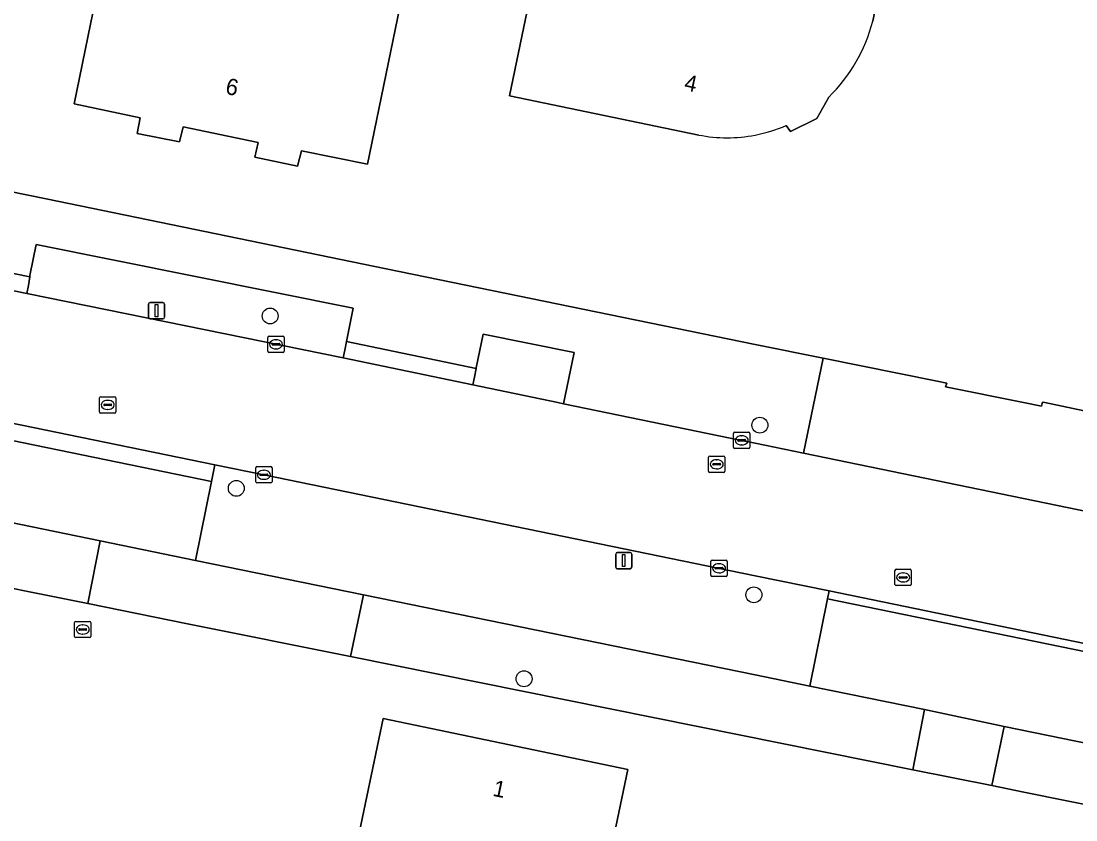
# Model space of a CAD drawing. Extents: x 157692 to 159674, y 381452 to 383291.
# Drawn here: x 158454.9 to 158519.7, y 382474.4 to 382523.4 of the extents above; entities that cross this region are included whole.
import ezdxf

# ---------------------------------------------------------------- set-up
doc = ezdxf.new("R2010")
doc.units = 0
for name, color, linetype in [('IMGEO_Berm_groen', 7, 'Continuous'), ('IMGEO_Boom', 7, 'Continuous'), ('IMGEO_Erf', 7, 'Continuous'), ('IMGEO_Groenvoorziening', 7, 'Continuous'), ('IMGEO_Kolk', 7, 'Continuous'), ('IMGEO_Lichtmast', 7, 'Continuous'), ('IMGEO_Pand', 7, 'Continuous'), ('IMGEO_Pand_nummerreeks', 7, 'Continuous'), ('IMGEO_Rijbaan_lokaal_gesloten', 7, 'Continuous'), ('IMGEO_Rijbaan_lokaal_open', 7, 'Continuous'), ('IMGEO_Rioolput', 7, 'Continuous'), ('IMGEO_Voetpad_open', 7, 'Continuous')]:
    doc.layers.add(name, color=color, linetype=linetype)

msp = doc.modelspace()

# ---------------------------------------------------------------- linework, layer by layer
at = {"layer": 'IMGEO_Berm_groen'}
for points in [[(158455.821, 382509.707), (158455.43, 382507.817), (158455.416, 382507.727), (158455.334, 382507.192), (158455.234, 382506.703), (158474.679, 382502.741), (158474.78, 382503.23), (158474.879, 382503.762), (158475.285, 382505.806)], [(158488.872, 382503.084), (158483.285, 382504.213), (158482.858, 382502.138), (158482.851, 382502.102), (158482.743, 382501.572), (158482.642, 382501.083), (158487.88, 382500), (158488.214, 382499.931)]]:
    msp.add_lwpolyline(points, close=True, dxfattribs=at)
at = {"layer": 'IMGEO_Boom'}
for centre in [(158470.195, 382505.321), (158500.291, 382498.615), (158468.112, 382494.731), (158499.922, 382488.189), (158485.798, 382483.033)]:
    msp.add_circle(centre, 0.489, dxfattribs=at)
at = {"layer": 'IMGEO_Erf'}
for points in [[(158448.261, 382514.179), (158456.419, 382512.52), (158477.322, 382508.223), (158500, 382503.578), (158504.177, 382502.734), (158511.183, 382501.319), (158511.782, 382501.198), (158511.701, 382500.966), (158516.501, 382500), (158517.59, 382499.781), (158517.653, 382500.03), (158517.794, 382500), (158525.15, 382498.448), (158530.069, 382497.411), (158573.194, 382488.57), (158573.771, 382488.744), (158582.974, 382491.52), (158584.424, 382498.452), (158584.741, 382500), (158605.785, 382602.291), (158607.565, 382610.759), (158618.747, 382665.89)], [(158496.536, 382516.439), (158484.902, 382518.844), (158488.065, 382534.048), (158486.88, 382534.3), (158487.882, 382539.199), (158487.982, 382539.686), (158490.605, 382539.134), (158494.93, 382559.926)], [(158494.93, 382559.926), (158500, 382558.899), (158513.911, 382556.08), (158509.611, 382535.086), (158508.228, 382528.336), (158507.718, 382525.844), (158507.225, 382523.437)], [(158504.523, 382518.755), (158503.789, 382517.458), (158502.165, 382516.651), (158501.91, 382517.028)], [(158551.807, 382338.849), (158552.915, 382344.297), (158553.891, 382349.094), (158567.581, 382415.871), (158577.178, 382462.682), (158570.176, 382468.831), (158556.118, 382471.739), (158555.348, 382468.252), (158516.523, 382476.068), (158514.539, 382476.468), (158509.694, 382477.443), (158475.129, 382484.401), (158465.109, 382486.418), (158458.989, 382487.647), (158450.596, 382489.334)]]:
    msp.add_lwpolyline(points, dxfattribs=at)
for points in [[(158480.037, 382577.044), (158490.43, 382574.914), (158482.672, 382537.11), (158481.667, 382532.212), (158479.86, 382532.568), (158476.167, 382514.651), (158472.114, 382515.47), (158471.879, 382514.52), (158469.259, 382515.069), (158469.458, 382515.974), (158464.841, 382516.939), (158464.629, 382516.014), (158462.015, 382516.537), (158462.204, 382517.498), (158458.151, 382518.356), (158459.158, 382523.254), (158461.857, 382536.374), (158471.337, 382534.44)], [(158465.782, 382426.403), (158477.131, 382480.602), (158492.176, 382477.452), (158480.827, 382423.253)]]:
    msp.add_lwpolyline(points, close=True, dxfattribs=at)
for centre, radius, start, end in [((158497.475, 382525.943), 10.067, 314.43633, 345.58486), ((158498.29, 382525.329), 9.056, 280.88214, 293.55926), ((158498.276, 382525.363), 9.092, 258.96826, 280.9325)]:
    msp.add_arc(centre, radius, start, end, dxfattribs=at)
at = {"layer": 'IMGEO_Groenvoorziening'}
for points in [[(158465.6, 382490.308), (158459.754, 382491.504), (158458.989, 382487.647), (158465.109, 382486.418), (158475.129, 382484.401), (158475.924, 382488.196)], [(158509.694, 382477.443), (158510.402, 382481.142), (158503.358, 382482.583), (158500, 382483.27), (158475.924, 382488.196), (158475.129, 382484.401)], [(158522.409, 382478.641), (158515.315, 382480.093), (158514.539, 382476.468), (158516.523, 382476.068), (158555.348, 382468.252), (158556.118, 382471.739), (158555.074, 382472), (158554.407, 382468.755), (158550.859, 382469.456), (158551.505, 382472.707), (158550.055, 382472.983)]]:
    msp.add_lwpolyline(points, close=True, dxfattribs=at)
at = {"layer": 'IMGEO_Kolk'}
for p, q in [((158470.051, 382503.154), (158470.051, 382504.006)), ((158470.126, 382504.08), (158470.978, 382504.08)), ((158471.052, 382504.006), (158471.052, 382503.154)), ((158470.31, 382503.574), (158470.31, 382503.586)), ((158470.748, 382503.537), (158470.35, 382503.537)), ((158470.353, 382503.623), (158470.751, 382503.623)), ((158470.539, 382503.86), (158470.564, 382503.86)), ((158470.794, 382503.586), (158470.794, 382503.574)), ((158470.978, 382503.08), (158470.126, 382503.08)), ((158470.562, 382503.3), (158470.537, 382503.3)), ((158498.747, 382498.181), (158499.599, 382498.181)), ((158498.672, 382497.255), (158498.672, 382498.107)), ((158498.931, 382497.675), (158498.931, 382497.687)), ((158499.369, 382497.638), (158498.971, 382497.638)), ((158498.974, 382497.724), (158499.372, 382497.724)), ((158499.16, 382497.961), (158499.185, 382497.961)), ((158499.415, 382497.687), (158499.415, 382497.675)), ((158499.673, 382498.107), (158499.673, 382497.255)), ((158499.599, 382497.181), (158498.747, 382497.181)), ((158499.183, 382497.401), (158499.158, 382497.401)), ((158469.306, 382495.139), (158469.306, 382495.991)), ((158469.381, 382496.065), (158470.233, 382496.065)), ((158469.565, 382495.559), (158469.565, 382495.571)), ((158469.608, 382495.608), (158470.006, 382495.608)), ((158469.794, 382495.845), (158469.819, 382495.845)), ((158470.049, 382495.571), (158470.049, 382495.559)), ((158470.307, 382495.991), (158470.307, 382495.139)), ((158470.233, 382495.065), (158469.381, 382495.065)), ((158470.003, 382495.522), (158469.605, 382495.522)), ((158469.817, 382495.285), (158469.792, 382495.285)), ((158497.284, 382489.395), (158497.284, 382490.247)), ((158497.359, 382490.321), (158498.211, 382490.321)), ((158497.543, 382489.815), (158497.543, 382489.827)), ((158497.981, 382489.778), (158497.583, 382489.778)), ((158497.586, 382489.864), (158497.984, 382489.864)), ((158497.772, 382490.101), (158497.797, 382490.101)), ((158498.027, 382489.827), (158498.027, 382489.815)), ((158498.285, 382490.247), (158498.285, 382489.395)), ((158498.211, 382489.321), (158497.359, 382489.321)), ((158497.795, 382489.541), (158497.77, 382489.541)), ((158458.247, 382486.56), (158459.099, 382486.56)), ((158458.172, 382485.634), (158458.172, 382486.486)), ((158458.431, 382486.054), (158458.431, 382486.066)), ((158458.869, 382486.017), (158458.471, 382486.017)), ((158458.474, 382486.103), (158458.872, 382486.103)), ((158458.66, 382486.34), (158458.685, 382486.34)), ((158458.915, 382486.066), (158458.915, 382486.054)), ((158459.173, 382486.486), (158459.173, 382485.634)), ((158459.099, 382485.56), (158458.247, 382485.56)), ((158458.683, 382485.78), (158458.658, 382485.78))]:
    msp.add_line(p, q, dxfattribs=at)
for points in [[(158470.051, 382503.154), (158470.051, 382504.006)], [(158470.126, 382504.08), (158470.978, 382504.08)], [(158471.052, 382504.006), (158471.052, 382503.154)], [(158470.978, 382503.08), (158470.126, 382503.08)], [(158498.747, 382498.181), (158499.599, 382498.181)], [(158498.672, 382497.255), (158498.672, 382498.107)], [(158499.673, 382498.107), (158499.673, 382497.255)], [(158499.599, 382497.181), (158498.747, 382497.181)], [(158469.306, 382495.139), (158469.306, 382495.991)], [(158469.381, 382496.065), (158470.233, 382496.065)], [(158470.307, 382495.991), (158470.307, 382495.139)], [(158470.233, 382495.065), (158469.381, 382495.065)], [(158497.284, 382489.395), (158497.284, 382490.247)], [(158497.359, 382490.321), (158498.211, 382490.321)], [(158498.285, 382490.247), (158498.285, 382489.395)], [(158498.211, 382489.321), (158497.359, 382489.321)], [(158458.247, 382486.56), (158459.099, 382486.56)], [(158458.172, 382485.634), (158458.172, 382486.486)], [(158459.173, 382486.486), (158459.173, 382485.634)], [(158459.099, 382485.56), (158458.247, 382485.56)]]:
    msp.add_lwpolyline(points, dxfattribs=at)
for centre, radius, start, end in [((158470.128, 382504.004), 0.0765, 91.55205, 178.44795), ((158470.128, 382504.004), 0.0765, 91.55205, 178.44795), ((158470.976, 382504.004), 0.0765, 1.55205, 88.44795), ((158470.976, 382504.004), 0.0765, 1.55205, 88.44795), ((158470.35, 382503.583), 0.0403, 85.87752, 175.75265), ((158470.347, 382503.573), 0.0366, 178.93798, 274.71019), ((158470.751, 382503.58), 0.043, 264.86636, 352.45326), ((158470.755, 382503.585), 0.0386, 1.73085, 96.63898), ((158470.128, 382503.156), 0.0765, 181.55205, 268.44795), ((158470.128, 382503.156), 0.0765, 181.55205, 268.44795), ((158470.976, 382503.156), 0.0765, 271.55205, 358.44795), ((158470.976, 382503.156), 0.0765, 271.55205, 358.44795), ((158498.749, 382498.105), 0.0765, 91.55205, 178.44795), ((158498.749, 382498.105), 0.0765, 91.55205, 178.44795), ((158499.597, 382498.105), 0.0765, 1.55205, 88.44795), ((158499.597, 382498.105), 0.0765, 1.55205, 88.44795), ((158498.971, 382497.684), 0.0403, 85.87752, 175.75265), ((158498.968, 382497.674), 0.0366, 178.93798, 274.71019), ((158499.372, 382497.681), 0.043, 264.86636, 352.45326), ((158499.376, 382497.686), 0.0386, 1.73085, 96.63898), ((158498.749, 382497.257), 0.0765, 181.55205, 268.44795), ((158498.749, 382497.257), 0.0765, 181.55205, 268.44795), ((158499.597, 382497.257), 0.0765, 271.55205, 358.44795), ((158499.597, 382497.257), 0.0765, 271.55205, 358.44795), ((158469.383, 382495.989), 0.0765, 91.55205, 178.44795), ((158469.383, 382495.989), 0.0765, 91.55205, 178.44795), ((158469.605, 382495.568), 0.0403, 85.87752, 175.75265), ((158470.01, 382495.57), 0.0386, 1.73085, 96.63898), ((158470.231, 382495.989), 0.0765, 1.55205, 88.44795), ((158470.231, 382495.989), 0.0765, 1.55205, 88.44795), ((158469.383, 382495.141), 0.0765, 181.55205, 268.44795), ((158469.383, 382495.141), 0.0765, 181.55205, 268.44795), ((158469.602, 382495.558), 0.0366, 178.93798, 274.71019), ((158470.006, 382495.565), 0.043, 264.86636, 352.45326), ((158470.231, 382495.141), 0.0765, 271.55205, 358.44795), ((158470.231, 382495.141), 0.0765, 271.55205, 358.44795), ((158497.361, 382490.245), 0.0765, 91.55205, 178.44795), ((158497.361, 382490.245), 0.0765, 91.55205, 178.44795), ((158497.583, 382489.824), 0.0403, 85.87752, 175.75265), ((158497.58, 382489.814), 0.0366, 178.93798, 274.71019), ((158497.984, 382489.821), 0.043, 264.86636, 352.45326), ((158497.988, 382489.826), 0.0386, 1.73085, 96.63898), ((158498.209, 382490.245), 0.0765, 1.55205, 88.44795), ((158498.209, 382490.245), 0.0765, 1.55205, 88.44795), ((158497.361, 382489.397), 0.0765, 181.55205, 268.44795), ((158497.361, 382489.397), 0.0765, 181.55205, 268.44795), ((158498.209, 382489.397), 0.0765, 271.55205, 358.44795), ((158498.209, 382489.397), 0.0765, 271.55205, 358.44795), ((158458.249, 382486.484), 0.0765, 91.55205, 178.44795), ((158458.249, 382486.484), 0.0765, 91.55205, 178.44795), ((158459.097, 382486.484), 0.0765, 1.55205, 88.44795), ((158459.097, 382486.484), 0.0765, 1.55205, 88.44795), ((158458.471, 382486.063), 0.0403, 85.87752, 175.75265), ((158458.468, 382486.053), 0.0366, 178.93798, 274.71019), ((158458.872, 382486.06), 0.043, 264.86636, 352.45326), ((158458.876, 382486.065), 0.0386, 1.73085, 96.63898), ((158458.249, 382485.636), 0.0765, 181.55205, 268.44795), ((158458.249, 382485.636), 0.0765, 181.55205, 268.44795), ((158459.097, 382485.636), 0.0765, 271.55205, 358.44795), ((158459.097, 382485.636), 0.0765, 271.55205, 358.44795)]:
    msp.add_arc(centre, radius, start, end, dxfattribs=at)
for centre, major_axis, ratio, start_param, end_param in [((158470.538, 382503.58), (-0.387, 0.002), 0.722429, 4.712389, 7.853982), ((158470.563, 382503.58), (-0.39, 0.002), 0.717154, 1.570796, 4.712389), ((158499.159, 382497.681), (-0.387, 0.002), 0.722429, 4.712389, 7.853982), ((158499.184, 382497.681), (-0.39, 0.002), 0.717154, 1.570796, 4.712389), ((158469.793, 382495.565), (-0.387, 0.002), 0.722429, 4.712389, 7.853982), ((158469.818, 382495.565), (-0.39, 0.002), 0.717154, 1.570796, 4.712389), ((158497.771, 382489.821), (-0.387, 0.002), 0.722429, 4.712389, 7.853982), ((158497.796, 382489.821), (-0.39, 0.002), 0.717154, 1.570796, 4.712389), ((158458.659, 382486.06), (-0.387, 0.002), 0.722429, 4.712389, 7.853982), ((158458.684, 382486.06), (-0.39, 0.002), 0.717154, 1.570796, 4.712389)]:
    msp.add_ellipse(centre, major_axis=major_axis, ratio=ratio, start_param=start_param, end_param=end_param, dxfattribs=at)
at = {"layer": 'IMGEO_Lichtmast'}
for p, q in [((158462.715, 382505.246), (158462.715, 382506.046)), ((158462.715, 382506.046), (158462.715, 382505.246)), ((158462.815, 382506.146), (158463.605, 382506.146)), ((158463.605, 382506.146), (158462.815, 382506.146)), ((158463.705, 382506.046), (158463.705, 382505.246)), ((158463.705, 382505.246), (158463.705, 382506.046)), ((158463.605, 382505.146), (158462.815, 382505.146)), ((158462.815, 382505.146), (158463.605, 382505.146)), ((158491.43, 382489.896), (158491.43, 382490.696)), ((158491.43, 382490.696), (158491.43, 382489.896)), ((158491.53, 382490.796), (158492.32, 382490.796)), ((158492.32, 382490.796), (158491.53, 382490.796)), ((158492.42, 382490.696), (158492.42, 382489.896)), ((158492.42, 382489.896), (158492.42, 382490.696)), ((158492.32, 382489.796), (158491.53, 382489.796)), ((158491.53, 382489.796), (158492.32, 382489.796))]:
    msp.add_line(p, q, dxfattribs=at)
for points in [[(158463.135, 382506.021), (158463.285, 382506.021), (158463.285, 382505.271), (158463.135, 382505.271), (158463.135, 382506.021)], [(158491.85, 382490.671), (158492, 382490.671), (158492, 382489.921), (158491.85, 382489.921), (158491.85, 382490.671)]]:
    msp.add_lwpolyline(points, dxfattribs=at)
for centre, start, end in [((158462.815, 382506.046), 90, 180), ((158462.815, 382506.046), 90, 180), ((158463.605, 382506.046), 0, 90), ((158463.605, 382506.046), 360, 90), ((158462.815, 382505.246), 180, 270), ((158462.815, 382505.246), 180, 270), ((158463.605, 382505.246), 270, 0), ((158463.605, 382505.246), 270, 0), ((158491.53, 382490.696), 90, 180), ((158491.53, 382490.696), 90, 180), ((158492.32, 382490.696), 0, 90), ((158492.32, 382490.696), 360, 90), ((158491.53, 382489.896), 180, 270), ((158491.53, 382489.896), 180, 270), ((158492.32, 382489.896), 270, 0), ((158492.32, 382489.896), 270, 0)]:
    msp.add_arc(centre, 0.1, start, end, dxfattribs=at)
at = {"layer": 'IMGEO_Pand'}
for points in [[(158464.629, 382516.014), (158464.841, 382516.939), (158469.458, 382515.974), (158469.259, 382515.069), (158471.879, 382514.52), (158472.114, 382515.47), (158476.167, 382514.651), (158479.86, 382532.568), (158481.667, 382532.212), (158482.672, 382537.11), (158490.43, 382574.914), (158480.037, 382577.044), (158471.337, 382534.44), (158461.857, 382536.374), (158459.158, 382523.254), (158458.151, 382518.356), (158462.204, 382517.498), (158462.015, 382516.537)], [(158480.827, 382423.253), (158492.176, 382477.452), (158477.131, 382480.602), (158465.782, 382426.403)]]:
    msp.add_lwpolyline(points, close=True, dxfattribs=at)
for points in [[(158507.225, 382523.437), (158507.718, 382525.844), (158508.228, 382528.336), (158509.611, 382535.086), (158513.911, 382556.08), (158500, 382558.899), (158494.93, 382559.926), (158490.605, 382539.134), (158487.982, 382539.686), (158487.882, 382539.199), (158486.88, 382534.3), (158488.065, 382534.048), (158484.902, 382518.844), (158496.536, 382516.439)], [(158501.91, 382517.028), (158502.165, 382516.651), (158503.789, 382517.458), (158504.523, 382518.755)]]:
    msp.add_lwpolyline(points, dxfattribs=at)
for centre, radius, start, end in [((158497.475, 382525.943), 10.067, 314.43633, 345.58486), ((158498.29, 382525.329), 9.056, 280.88214, 293.55926), ((158498.276, 382525.363), 9.092, 258.96826, 280.9325)]:
    msp.add_arc(centre, radius, start, end, dxfattribs=at)
at = {"layer": 'IMGEO_Rijbaan_lokaal_gesloten'}
for points in [[(158455.234, 382506.703), (158447.039, 382508.382)], [(158572.578, 382482.741), (158570.719, 382483.066), (158568.557, 382483.447), (158547.999, 382487.708), (158532.792, 382490.783), (158531.981, 382490.935), (158525.859, 382492.178), (158523.951, 382492.571), (158502.982, 382496.89), (158500, 382497.508), (158499.169, 382497.68), (158488.214, 382499.931), (158487.88, 382500), (158482.642, 382501.083), (158474.679, 382502.741), (158455.234, 382506.703)], [(158448.135, 382500), (158466.8, 382496.177), (158469.803, 382495.566), (158500, 382489.365), (158504.554, 382488.43), (158523.629, 382484.512), (158523.85, 382484.455), (158545.857, 382479.929), (158554.921, 382478.043), (158556.64, 382477.676), (158567.933, 382475.372), (158569.195, 382475.081)]]:
    msp.add_lwpolyline(points, dxfattribs=at)
at = {"layer": 'IMGEO_Rijbaan_lokaal_open'}
for points in [[(158502.982, 382496.89), (158523.951, 382492.571), (158525.15, 382498.448), (158517.794, 382500), (158517.653, 382500.03), (158517.59, 382499.781), (158516.501, 382500), (158511.701, 382500.966), (158511.782, 382501.198), (158511.183, 382501.319), (158504.177, 382502.734)], [(158458.989, 382487.647), (158459.754, 382491.504), (158451.367, 382493.22), (158450.596, 382489.334)], [(158523.51, 382484.027), (158504.454, 382487.941), (158503.358, 382482.583), (158510.402, 382481.142), (158515.315, 382480.093), (158522.409, 382478.641)], [(158504.454, 382487.941), (158523.51, 382484.027), (158523.529, 382484.023), (158523.629, 382484.512), (158504.554, 382488.43)], [(158515.315, 382480.093), (158510.402, 382481.142), (158509.694, 382477.443), (158514.539, 382476.468)]]:
    msp.add_lwpolyline(points, close=True, dxfattribs=at)
at = {"layer": 'IMGEO_Rioolput'}
for p, q in [((158459.707, 382499.433), (158459.707, 382500.285)), ((158459.782, 382500.359), (158460.634, 382500.359)), ((158460.195, 382500.139), (158460.22, 382500.139)), ((158460.708, 382500.285), (158460.708, 382499.433)), ((158459.966, 382499.853), (158459.966, 382499.865)), ((158460.404, 382499.816), (158460.006, 382499.816)), ((158460.009, 382499.902), (158460.407, 382499.902)), ((158460.218, 382499.579), (158460.193, 382499.579)), ((158460.45, 382499.865), (158460.45, 382499.853)), ((158460.634, 382499.359), (158459.782, 382499.359)), ((158497.137, 382495.785), (158497.137, 382496.637)), ((158497.212, 382496.711), (158498.064, 382496.711)), ((158497.396, 382496.205), (158497.396, 382496.217)), ((158497.439, 382496.254), (158497.837, 382496.254)), ((158497.625, 382496.491), (158497.65, 382496.491)), ((158497.88, 382496.217), (158497.88, 382496.205)), ((158498.138, 382496.637), (158498.138, 382495.785)), ((158498.064, 382495.711), (158497.212, 382495.711)), ((158497.834, 382496.168), (158497.436, 382496.168)), ((158497.648, 382495.931), (158497.623, 382495.931)), ((158508.67, 382489.76), (158509.522, 382489.76)), ((158508.595, 382488.834), (158508.595, 382489.686)), ((158508.854, 382489.254), (158508.854, 382489.266)), ((158509.292, 382489.217), (158508.894, 382489.217)), ((158508.897, 382489.303), (158509.295, 382489.303)), ((158509.083, 382489.54), (158509.108, 382489.54)), ((158509.338, 382489.266), (158509.338, 382489.254)), ((158509.596, 382489.686), (158509.596, 382488.834)), ((158509.522, 382488.76), (158508.67, 382488.76)), ((158509.106, 382488.98), (158509.081, 382488.98))]:
    msp.add_line(p, q, dxfattribs=at)
for points in [[(158459.707, 382499.433), (158459.707, 382500.285)], [(158459.782, 382500.359), (158460.634, 382500.359)], [(158460.708, 382500.285), (158460.708, 382499.433)], [(158460.634, 382499.359), (158459.782, 382499.359)], [(158497.137, 382495.785), (158497.137, 382496.637)], [(158497.212, 382496.711), (158498.064, 382496.711)], [(158498.138, 382496.637), (158498.138, 382495.785)], [(158498.064, 382495.711), (158497.212, 382495.711)], [(158508.67, 382489.76), (158509.522, 382489.76)], [(158508.595, 382488.834), (158508.595, 382489.686)], [(158509.596, 382489.686), (158509.596, 382488.834)], [(158509.522, 382488.76), (158508.67, 382488.76)]]:
    msp.add_lwpolyline(points, dxfattribs=at)
for centre, radius, start, end in [((158459.784, 382500.283), 0.0765, 91.55205, 178.44795), ((158459.784, 382500.283), 0.0765, 91.55205, 178.44795), ((158460.632, 382500.283), 0.0765, 1.55205, 88.44795), ((158460.632, 382500.283), 0.0765, 1.55205, 88.44795), ((158460.006, 382499.862), 0.0403, 85.87752, 175.75265), ((158460.003, 382499.852), 0.0366, 178.93798, 274.71019), ((158460.407, 382499.859), 0.043, 264.86636, 352.45326), ((158460.411, 382499.864), 0.0386, 1.73085, 96.63898), ((158459.784, 382499.435), 0.0765, 181.55205, 268.44795), ((158459.784, 382499.435), 0.0765, 181.55205, 268.44795), ((158460.632, 382499.435), 0.0765, 271.55205, 358.44795), ((158460.632, 382499.435), 0.0765, 271.55205, 358.44795), ((158497.214, 382496.635), 0.0765, 91.55205, 178.44795), ((158497.214, 382496.635), 0.0765, 91.55205, 178.44795), ((158497.436, 382496.214), 0.0403, 85.87752, 175.75265), ((158497.841, 382496.216), 0.0386, 1.73085, 96.63898), ((158498.062, 382496.635), 0.0765, 1.55205, 88.44795), ((158498.062, 382496.635), 0.0765, 1.55205, 88.44795), ((158497.214, 382495.787), 0.0765, 181.55205, 268.44795), ((158497.214, 382495.787), 0.0765, 181.55205, 268.44795), ((158497.433, 382496.204), 0.0366, 178.93798, 274.71019), ((158497.837, 382496.211), 0.043, 264.86636, 352.45326), ((158498.062, 382495.787), 0.0765, 271.55205, 358.44795), ((158498.062, 382495.787), 0.0765, 271.55205, 358.44795), ((158508.672, 382489.684), 0.0765, 91.55205, 178.44795), ((158508.672, 382489.684), 0.0765, 91.55205, 178.44795), ((158509.52, 382489.684), 0.0765, 1.55205, 88.44795), ((158509.52, 382489.684), 0.0765, 1.55205, 88.44795), ((158508.894, 382489.263), 0.0403, 85.87752, 175.75265), ((158508.891, 382489.253), 0.0366, 178.93798, 274.71019), ((158509.295, 382489.26), 0.043, 264.86636, 352.45326), ((158509.299, 382489.265), 0.0386, 1.73085, 96.63898), ((158508.672, 382488.836), 0.0765, 181.55205, 268.44795), ((158508.672, 382488.836), 0.0765, 181.55205, 268.44795), ((158509.52, 382488.836), 0.0765, 271.55205, 358.44795), ((158509.52, 382488.836), 0.0765, 271.55205, 358.44795)]:
    msp.add_arc(centre, radius, start, end, dxfattribs=at)
for centre, major_axis, ratio, start_param, end_param in [((158460.194, 382499.859), (-0.387, 0.002), 0.722429, 4.712389, 7.853982), ((158460.219, 382499.859), (-0.39, 0.002), 0.717154, 1.570796, 4.712389), ((158497.624, 382496.211), (-0.387, 0.002), 0.722429, 4.712389, 7.853982), ((158497.649, 382496.211), (-0.39, 0.002), 0.717154, 1.570796, 4.712389), ((158509.082, 382489.26), (-0.387, 0.002), 0.722429, 4.712389, 7.853982), ((158509.107, 382489.26), (-0.39, 0.002), 0.717154, 1.570796, 4.712389)]:
    msp.add_ellipse(centre, major_axis=major_axis, ratio=ratio, start_param=start_param, end_param=end_param, dxfattribs=at)
at = {"layer": 'IMGEO_Voetpad_open'}
msp.add_lwpolyline([(158447.212, 382509.403), (158455.416, 382507.727), (158455.43, 382507.817), (158455.821, 382509.707), (158475.285, 382505.806), (158474.879, 382503.762), (158482.851, 382502.102), (158482.858, 382502.138), (158483.285, 382504.213), (158488.872, 382503.084), (158488.214, 382499.931), (158499.169, 382497.68), (158500, 382497.508), (158502.982, 382496.89), (158504.177, 382502.734), (158500, 382503.578), (158477.322, 382508.223), (158456.419, 382512.52), (158448.261, 382514.179)], dxfattribs=at)
for points in [[(158441.115, 382509.579), (158446.823, 382508.402), (158447.039, 382508.382), (158455.234, 382506.703), (158455.334, 382507.192), (158455.416, 382507.727), (158447.212, 382509.403), (158441.325, 382510.606)], [(158474.679, 382502.741), (158482.642, 382501.083), (158482.743, 382501.572), (158482.851, 382502.102), (158474.879, 382503.762), (158474.78, 382503.23)], [(158466.8, 382496.177), (158448.135, 382500), (158447.261, 382500.179), (158447.053, 382499.16), (158466.592, 382495.158)], [(158465.6, 382490.308), (158466.592, 382495.158), (158447.053, 382499.16), (158446.061, 382494.309), (158451.367, 382493.22), (158459.754, 382491.504)], [(158504.554, 382488.43), (158500, 382489.365), (158469.803, 382495.566), (158466.8, 382496.177), (158466.592, 382495.158), (158465.6, 382490.308), (158475.924, 382488.196), (158500, 382483.27), (158503.358, 382482.583), (158504.454, 382487.941)]]:
    msp.add_lwpolyline(points, close=True, dxfattribs=at)

# ---------------------------------------------------------------- texts
at = {"layer": 'IMGEO_Pand_nummerreeks'}
for s, rotation, p in [('6', 348.19455, (158467.395, 382518.98)), ('4', 348.32024, (158495.59, 382519.208)), ('1', 348.17469, (158483.823, 382475.85))]:
    msp.add_text(s, height=1, rotation=rotation, dxfattribs=at).set_placement(p)

doc.saveas('drawing.dxf')
